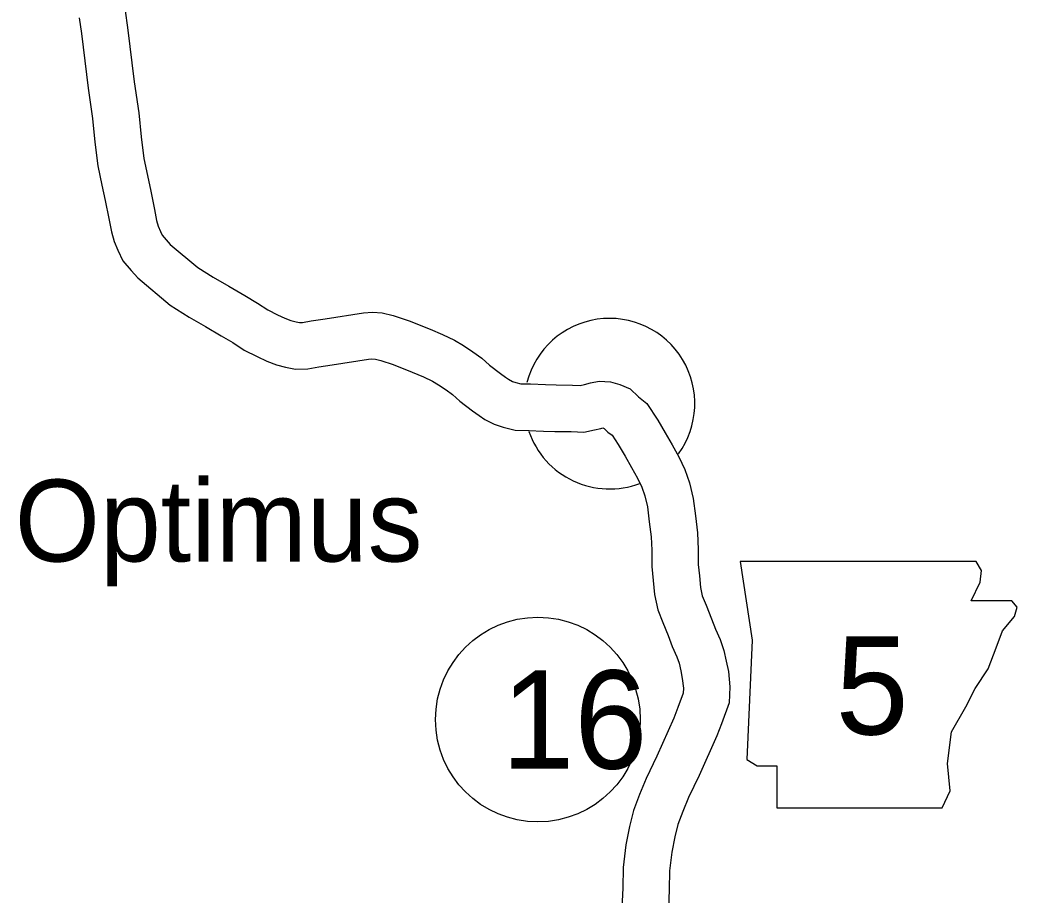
# Model space of a CAD drawing. Extents: x -939622 to -934222, y 1383701 to 1385301.
# Drawn here: x -936533.67 to -936514.38, y 1384964.45 to 1384981.38 of the extents above; entities that cross this region are included whole.
import ezdxf

# ---------------------------------------------------------------- set-up
doc = ezdxf.new("R2010")
doc.units = 0
for name, color, linetype in [('Level 10', 7, 'Continuous'), ('Level 21', 7, 'Continuous'), ('Level 24', 7, 'Continuous'), ('Level 27', 7, 'Continuous')]:
    doc.layers.add(name, color=color, linetype=linetype)

msp = doc.modelspace()

# ---------------------------------------------------------------- linework, layer by layer
at = {"layer": 'Level 10'}
for points in [[(-936531.629, 1384981.561), (-936531.585, 1384981.24), (-936531.455, 1384980.185), (-936531.369, 1384979.583), (-936531.323, 1384979.124), (-936531.269, 1384978.705), (-936531.202, 1384978.374), (-936531.135, 1384978.07), (-936531.067, 1384977.717), (-936531.024, 1384977.501), (-936530.992, 1384977.395), (-936530.95, 1384977.29), (-936530.915, 1384977.218), (-936530.839, 1384977.13), (-936530.758, 1384977.041), (-936530.227, 1384976.592), (-936529.931, 1384976.405), (-936529.626, 1384976.234), (-936529.315, 1384976.049), (-936529.07, 1384975.906), (-936528.874, 1384975.774), (-936528.687, 1384975.68), (-936528.54, 1384975.611), (-936528.43, 1384975.569), (-936528.326, 1384975.541), (-936528.261, 1384975.528), (-936528.204, 1384975.53), (-936528.036, 1384975.563), (-936527.765, 1384975.602), (-936527.018, 1384975.72), (-936526.846, 1384975.728), (-936526.66, 1384975.714), (-936526.446, 1384975.666), (-936526.135, 1384975.563), (-936525.734, 1384975.399), (-936525.496, 1384975.3), (-936525.262, 1384975.191), (-936525.09, 1384975.086), (-936524.906, 1384974.964), (-936524.735, 1384974.837), (-936524.584, 1384974.704), (-936524.374, 1384974.541), (-936524.277, 1384974.471), (-936524.218, 1384974.432), (-936524.137, 1384974.389), (-936524.075, 1384974.368), (-936523.975, 1384974.345), (-936523.8, 1384974.342)], [(-936532.519, 1384981.421), (-936532.478, 1384981.124), (-936532.347, 1384980.066), (-936532.263, 1384979.475), (-936532.217, 1384979.021), (-936532.157, 1384978.558), (-936532.083, 1384978.188), (-936532.017, 1384977.887), (-936531.95, 1384977.545), (-936531.898, 1384977.281), (-936531.841, 1384977.094), (-936531.775, 1384976.93), (-936531.677, 1384976.723), (-936531.513, 1384976.533), (-936531.384, 1384976.392), (-936530.76, 1384975.865), (-936530.392, 1384975.632), (-936530.076, 1384975.455), (-936529.772, 1384975.274), (-936529.549, 1384975.144), (-936529.33, 1384974.995), (-936529.08, 1384974.87), (-936528.893, 1384974.782), (-936528.706, 1384974.711), (-936528.533, 1384974.665), (-936528.337, 1384974.624), (-936528.1, 1384974.634), (-936527.886, 1384974.675), (-936527.63, 1384974.712), (-936526.927, 1384974.823), (-936526.859, 1384974.826), (-936526.792, 1384974.821), (-936526.686, 1384974.797), (-936526.446, 1384974.718), (-936526.077, 1384974.567), (-936525.86, 1384974.477), (-936525.688, 1384974.396), (-936525.573, 1384974.326), (-936525.422, 1384974.226), (-936525.301, 1384974.137), (-936525.158, 1384974.011), (-936524.915, 1384973.822), (-936524.787, 1384973.729), (-936524.675, 1384973.656), (-936524.495, 1384973.56), (-936524.321, 1384973.502), (-936524.088, 1384973.447), (-936523.818, 1384973.442)], [(-936523.79, 1384974.341), (-936523.503, 1384974.329), (-936523.297, 1384974.322), (-936522.98, 1384974.319), (-936522.833, 1384974.313), (-936522.749, 1384974.33), (-936522.628, 1384974.36), (-936522.464, 1384974.393), (-936522.246, 1384974.385), (-936522.065, 1384974.33), (-936521.863, 1384974.246), (-936521.702, 1384974.092), (-936521.54, 1384973.964)], [(-936521.54, 1384973.964), (-936521.329, 1384973.643), (-936521.183, 1384973.395), (-936521.049, 1384973.161), (-936520.923, 1384972.931), (-936520.804, 1384972.684), (-936520.716, 1384972.427), (-936520.643, 1384972.126), (-936520.6, 1384971.787), (-936520.558, 1384971.462), (-936520.545, 1384971.14), (-936520.547, 1384970.85), (-936520.524, 1384970.627), (-936520.503, 1384970.405), (-936520.468, 1384970.24), (-936520.395, 1384970.063), (-936520.288, 1384969.796), (-936520.215, 1384969.599), (-936520.124, 1384969.395), (-936520.049, 1384969.185), (-936520.004, 1384968.977), (-936519.963, 1384968.777), (-936519.932, 1384968.48), (-936519.949, 1384968.171), (-936520.098, 1384967.768), (-936520.186, 1384967.535), (-936520.531, 1384966.763), (-936520.734, 1384966.341), (-936520.846, 1384966.07), (-936520.94, 1384965.82), (-936521, 1384965.58), (-936521.06, 1384965.284), (-936521.102, 1384964.923), (-936521.108, 1384964.561), (-936521.123, 1384964.194)], [(-936523.828, 1384973.442), (-936523.538, 1384973.43), (-936523.317, 1384973.422), (-936523.003, 1384973.419), (-936522.76, 1384973.409), (-936522.55, 1384973.452), (-936522.432, 1384973.481), (-936522.393, 1384973.489), (-936522.369, 1384973.482), (-936522.365, 1384973.48), (-936522.293, 1384973.411), (-936522.212, 1384973.348)], [(-936522.211, 1384973.347), (-936522.094, 1384973.167), (-936521.961, 1384972.943), (-936521.834, 1384972.722), (-936521.724, 1384972.52), (-936521.638, 1384972.341), (-936521.581, 1384972.175), (-936521.53, 1384971.963), (-936521.493, 1384971.673), (-936521.456, 1384971.386), (-936521.445, 1384971.125), (-936521.447, 1384970.807), (-936521.419, 1384970.539), (-936521.394, 1384970.269), (-936521.331, 1384969.973), (-936521.229, 1384969.723), (-936521.128, 1384969.473), (-936521.049, 1384969.259), (-936520.96, 1384969.06), (-936520.916, 1384968.937), (-936520.884, 1384968.792), (-936520.854, 1384968.64), (-936520.834, 1384968.457), (-936520.84, 1384968.356), (-936520.941, 1384968.083), (-936521.018, 1384967.878), (-936521.347, 1384967.142), (-936521.556, 1384966.709), (-936521.683, 1384966.4), (-936521.8, 1384966.089), (-936521.879, 1384965.778), (-936521.949, 1384965.426), (-936522.001, 1384964.983), (-936522.008, 1384964.587), (-936522.024, 1384964.207)]]:
    msp.add_lwpolyline(points, dxfattribs=at)
at = {"layer": 'Level 21'}
msp.add_lwpolyline([(-936519.734, 1384970.909), (-936519.505, 1384969.386), (-936519.607, 1384967.077), (-936519.404, 1384966.95), (-936519.023, 1384966.95), (-936519.023, 1384966.138), (-936515.826, 1384966.138), (-936515.673, 1384966.468), (-936515.724, 1384967.001), (-936515.648, 1384967.61), (-936515.369, 1384968.092), (-936515.191, 1384968.447), (-936514.937, 1384968.828), (-936514.785, 1384969.234), (-936514.658, 1384969.564), (-936514.43, 1384969.843), (-936514.379, 1384970.02), (-936514.481, 1384970.147), (-936515.267, 1384970.147), (-936515.09, 1384970.503), (-936515.064, 1384970.731), (-936515.17, 1384970.906)], close=True, dxfattribs=at)
at = {"layer": 'Level 24'}
for start, end in [(323.9103, 165.5139), (198.9654, 290.7723)]:
    msp.add_arc((-936522.262, 1384973.959), 1.65, start, end, dxfattribs=at)
at = {"layer": 'Level 27'}
msp.add_circle((-936523.648, 1384967.848), 1.98, dxfattribs=at)

# ---------------------------------------------------------------- texts
at = {"layer": 'Level 21'}
msp.add_text('5', height=1.901, dxfattribs=at).set_placement((-936517.89, 1384967.559))
at = {"layer": 'Level 24'}
msp.add_text('Optimus', height=1.584, dxfattribs=at).set_placement((-936533.767, 1384970.906))
at = {"layer": 'Level 27'}
msp.add_text('16', height=1.9008, dxfattribs=at).set_placement((-936524.357, 1384966.898))

doc.saveas('drawing.dxf')
